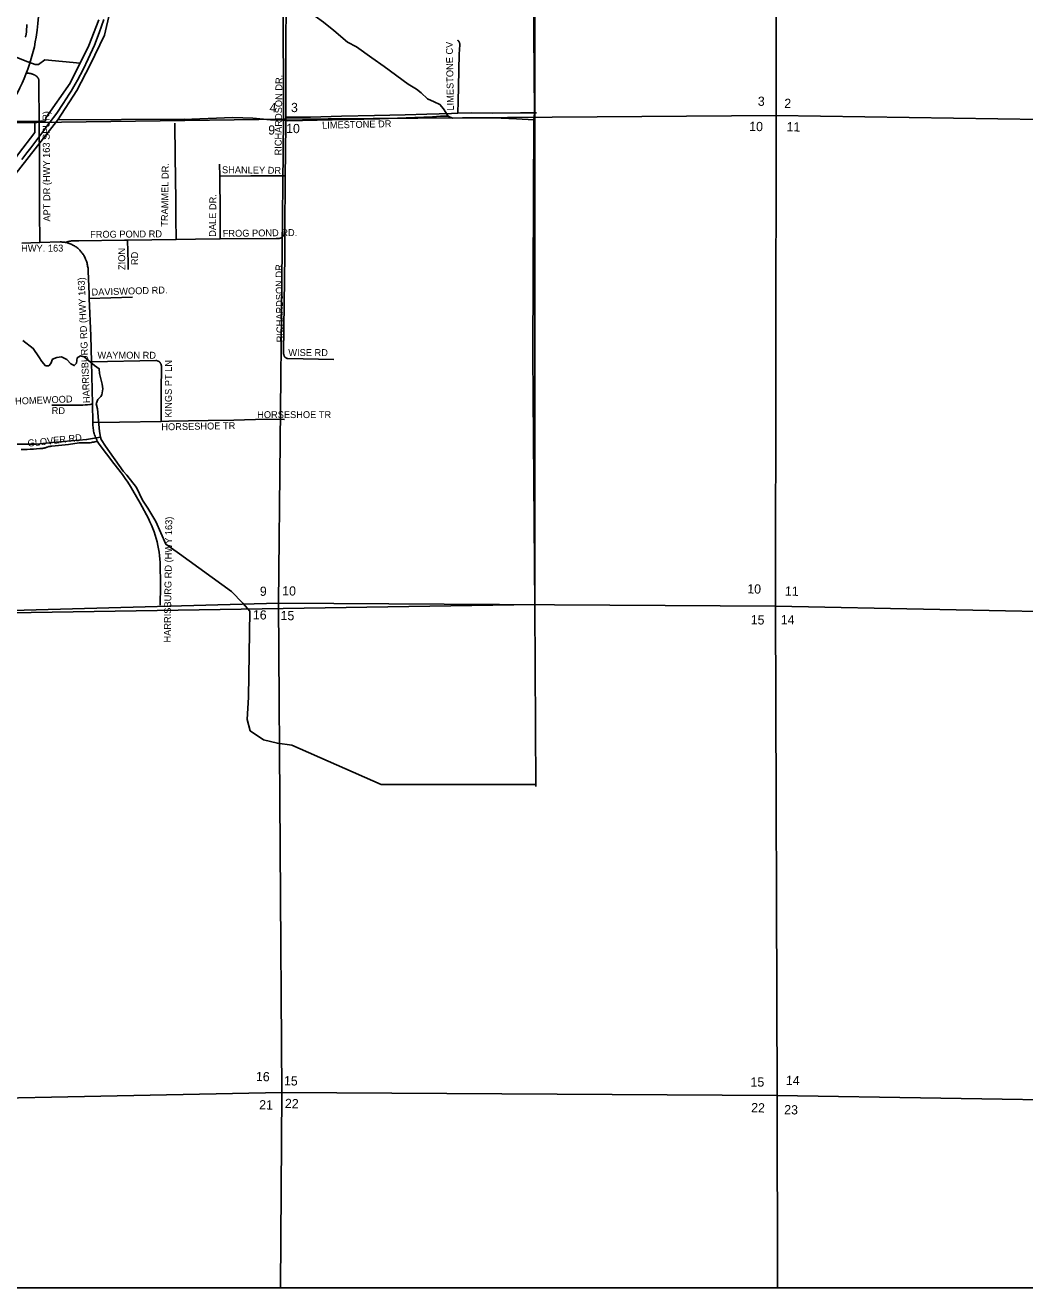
# Model space of a CAD drawing. Extents: x 1670563 to 1761545, y 515755 to 578944.
# Drawn here: x 1706695 to 1717537, y 515755 to 529450 of the extents above; entities that cross this region are included whole.
import ezdxf

# ---------------------------------------------------------------- set-up
doc = ezdxf.new("R2010")
doc.units = 0
for name, color, linetype in [('5_sectionlines', 7, 'Continuous'), ('62_text', 7, 'Continuous'), ('LIMITS', 7, 'Continuous'), ('RR Tracks', 7, 'Continuous'), ('SHP_LINE', 7, 'Continuous'), ('STREETCL', 7, 'Continuous'), ('STRNAMES', 7, 'Continuous')]:
    doc.layers.add(name, color=color, linetype=linetype)

# ---------------------------------------------------------------- blocks, each defined once
blk = doc.blocks.new('CITY_LIMITS02')
at = {"layer": 'LIMITS'}
for points in [[(1712222, 531076), (1712223, 523168)], [(1712223, 523168), (1704481, 523045)]]:
    blk.add_lwpolyline(points, dxfattribs=at)
blk = doc.blocks.new('RR TRACKS02')
at = {"layer": 'RR Tracks'}
for p, q in [((1707498, 529369), (1707549, 529514)), ((1707445, 529234), (1707498, 529369)), ((1707378, 529085), (1707445, 529234)), ((1707323, 528972), (1707378, 529085)), ((1707261, 528855), (1707323, 528972)), ((1707194, 528737), (1707236, 528810)), ((1707236, 528810), (1707261, 528855)), ((1707108, 528603), (1707172, 528702)), ((1707172, 528702), (1707194, 528737)), ((1707037, 528497), (1707108, 528603)), ((1706906, 528324), (1706947, 528380)), ((1706947, 528380), (1706979, 528420)), ((1706979, 528420), (1707000, 528448)), ((1707000, 528448), (1707037, 528497)), ((1706754, 528122), (1706853, 528252)), ((1706853, 528252), (1706906, 528324)), ((1706713, 528067), (1706754, 528122)), ((1706657, 527993), (1706713, 528067))]:
    blk.add_line(p, q, dxfattribs=at)
blk = doc.blocks.new('BORDER02')
blk.add_lwpolyline([(1670684, 515755), (1761545, 515755), (1761545, 572369), (1670684, 572369)], close=True)

msp = doc.modelspace()

# ---------------------------------------------------------------- linework, layer by layer
at = {"layer": '5_sectionlines'}
for points in [[(1709519, 540606), (1709520, 538946), (1709482, 533710), (1709496, 528430), (1709444, 523181), (1709478, 517873)], [(1714844, 533719), (1714842, 528473), (1714834, 523148), (1714850, 517839)], [(1693722, 528339), (1698889, 528322), (1704146, 528359), (1709496, 528430), (1714842, 528473)], [(1714842, 528473), (1720130, 528391), (1725238, 528126)], [(1693806, 522944), (1698871, 523008), (1704181, 523037), (1709444, 523181), (1714834, 523148)], [(1714834, 523148), (1720183, 523040), (1725278, 522950)], [(1693926, 517684), (1698848, 517669), (1704119, 517764), (1709478, 517873), (1714850, 517839), (1720177, 517755)], [(1709478, 517873), (1709465, 515755)], [(1714855, 515755), (1714850, 517839)]]:
    msp.add_lwpolyline(points, dxfattribs=at)
at = {"layer": 'SHP_LINE'}
for points in [[(1712222, 531077), (1712208, 529802), (1712219, 528498), (1712212, 528425)], [(1707048, 528425), (1707256, 528742), (1707401, 529020), (1707554, 529342), (1707611, 529592), (1707686, 529856), (1707718, 530034)], [(1711282, 528466), (1711232, 528544), (1711193, 528590), (1711130, 528618), (1711058, 528653), (1710991, 528718), (1710940, 528756), (1710850, 528812), (1710587, 529002), (1710454, 529097), (1710290, 529217), (1710192, 529267), (1710042, 529392), (1709929, 529485), (1709840, 529548), (1709769, 529593), (1709673, 529670), (1709575, 529750)], [(1707492, 529510), (1707386, 529232), (1707182, 528823), (1706918, 528445), (1706914, 528415), (1706803, 528408), (1706557, 528408), (1706371, 528408), (1705846, 528377), (1704891, 528389)], [(1707290, 529040), (1706908, 529074), (1706840, 529026), (1706803, 529024), (1706694, 529065), (1706595, 529104), (1705867, 529111)], [(1706428, 527777), (1706623, 528056), (1706799, 528288), (1706799, 528408)], [(1706490, 527711), (1707048, 528425)], [(1707048, 528425), (1708427, 528431)], [(1711282, 528466), (1711198, 528465), (1711112, 528458), (1710540, 528437), (1710023, 528424), (1709541, 528412), (1709485, 528419), (1709356, 528423), (1709163, 528443), (1708947, 528449), (1708410, 528428)], [(1712212, 528425), (1712024, 528436), (1711856, 528443), (1711659, 528446), (1711466, 528447), (1711330, 528442), (1711282, 528466)], [(1712212, 528425), (1712202, 525879), (1712223, 523144)], [(1707513, 524983), (1707499, 525043), (1707489, 525162), (1707477, 525291), (1707466, 525345), (1707483, 525392), (1707514, 525424), (1707527, 525441), (1707538, 525506), (1707530, 525558), (1707499, 525672), (1707498, 525724), (1707473, 525741), (1707447, 525758), (1707382, 525814), (1707335, 525854), (1707293, 525865), (1707258, 525842), (1707251, 525785), (1707227, 525759), (1707191, 525778), (1707146, 525823), (1707090, 525852), (1707036, 525848), (1706992, 525829), (1706972, 525780), (1706950, 525755), (1706916, 525754), (1706874, 525804), (1706844, 525854), (1706781, 525945), (1706670, 526032)], [(1705607, 524984), (1706051, 524984), (1706062, 524970), (1706055, 524875), (1706088, 524852), (1706488, 524905), (1706816, 524906), (1707027, 524929), (1707360, 524955), (1707513, 524983)], [(1712233, 521213), (1710557, 521213), (1709586, 521642), (1709430, 521662), (1709278, 521700), (1709134, 521798), (1709103, 521918), (1709115, 522163), (1709130, 523095), (1709057, 523180), (1708932, 523308), (1708367, 523715), (1708219, 523820), (1708113, 524067), (1708025, 524210), (1707968, 524300), (1707902, 524437), (1707796, 524569), (1707758, 524614), (1707567, 524885), (1707519, 524958), (1707513, 524983)], [(1712223, 523144), (1712233, 521193)]]:
    msp.add_lwpolyline(points, dxfattribs=at)
at = {"layer": 'STREETCL'}
for points in [[(1709521, 528452), (1709521, 528873), (1709521, 529276), (1709527, 529648), (1709531, 529721), (1709536, 529794), (1709536, 529808), (1709537, 529822), (1709537, 529836), (1709540, 530010), (1709544, 530744), (1709543, 530912), (1709538, 531080)], [(1706428, 528421), (1706434, 528431), (1706559, 528631), (1706587, 528678), (1706614, 528725), (1706638, 528773), (1706662, 528821), (1706683, 528871), (1706703, 528921), (1706723, 528974), (1706741, 529028), (1706753, 529064), (1706768, 529115), (1706782, 529166), (1706794, 529218), (1706804, 529270), (1706812, 529322), (1706823, 529397), (1706831, 529471), (1706837, 529547), (1706839, 529674), (1706839, 529685)], [(1706694, 529320), (1706696, 529325), (1706698, 529329), (1706700, 529334), (1706701, 529339), (1706702, 529344), (1706704, 529348), (1706705, 529353), (1706706, 529358), (1706706, 529363), (1706707, 529368), (1706707, 529373), (1706708, 529378), (1706708, 529383), (1706712, 529460)], [(1711386, 528496), (1711391, 528628), (1711396, 528784), (1711400, 528966), (1711401, 529138), (1711406, 529188), (1711409, 529237), (1711409, 529239), (1711409, 529242), (1711409, 529244), (1711409, 529246), (1711408, 529248), (1711408, 529251), (1711408, 529253), (1711407, 529255), (1711406, 529257), (1711406, 529259), (1711405, 529261), (1711404, 529264), (1711403, 529266), (1711402, 529268), (1711401, 529270), (1711400, 529272), (1711399, 529274), (1711398, 529276), (1711397, 529277), (1711395, 529279), (1711394, 529281), (1711392, 529283), (1711391, 529284), (1711389, 529286), (1711388, 529288), (1711386, 529289)], [(1706854, 527092), (1706850, 527433), (1706848, 527974), (1706846, 528389), (1706844, 528831), (1706844, 528834), (1706844, 528836), (1706844, 528839), (1706844, 528841), (1706844, 528844), (1706844, 528847), (1706844, 528849), (1706843, 528852), (1706843, 528854), (1706842, 528857), (1706842, 528859), (1706841, 528862), (1706840, 528864), (1706839, 528867), (1706838, 528869), (1706837, 528871), (1706836, 528874), (1706835, 528876), (1706834, 528878), (1706832, 528881), (1706831, 528883), (1706829, 528885), (1706828, 528887), (1706826, 528889), (1706824, 528891), (1706823, 528893), (1706821, 528894), (1706819, 528896), (1706817, 528898), (1706815, 528899), (1706813, 528901), (1706811, 528902), (1706808, 528904), (1706806, 528905), (1706804, 528906), (1706802, 528908), (1706799, 528909), (1706795, 528911), (1706790, 528914), (1706786, 528916), (1706781, 528918), (1706776, 528920), (1706772, 528921), (1706767, 528923), (1706762, 528924), (1706757, 528926), (1706752, 528927), (1706747, 528928), (1706742, 528928), (1706737, 528929), (1706732, 528929), (1706727, 528930), (1706722, 528930), (1706717, 528930), (1706711, 528929), (1706706, 528929)], [(1708331, 527127), (1708329, 527357), (1708327, 527549), (1708323, 528030), (1708319, 528388)], [(1709516, 527817), (1709518, 528065), (1709521, 528389), (1709521, 528452)], [(1709521, 528452), (1709788, 528453), (1710126, 528463), (1710485, 528472), (1710818, 528479), (1711053, 528485), (1711319, 528494), (1711386, 528496)], [(1711386, 528496), (1711534, 528499), (1711769, 528498), (1712068, 528500), (1712240, 528499)], [(1708805, 527815), (1708804, 527942)], [(1708805, 527815), (1709141, 527817), (1709516, 527817)], [(1708809, 527132), (1708808, 527419), (1708805, 527815)], [(1709510, 527216), (1709511, 527224), (1709511, 527231), (1709512, 527238), (1709512, 527246), (1709512, 527289), (1709515, 527724), (1709516, 527817)], [(1708809, 527132), (1709417, 527137), (1709431, 527137), (1709434, 527137), (1709436, 527137), (1709439, 527137), (1709441, 527137), (1709443, 527137), (1709446, 527137), (1709448, 527137), (1709451, 527138), (1709453, 527138), (1709455, 527139), (1709458, 527139), (1709460, 527140), (1709462, 527141), (1709465, 527142), (1709467, 527143), (1709469, 527144), (1709471, 527145), (1709473, 527146), (1709475, 527147), (1709477, 527149), (1709479, 527150), (1709481, 527152), (1709483, 527153), (1709485, 527155), (1709487, 527156), (1709488, 527158), (1709490, 527160), (1709492, 527162), (1709493, 527164), (1709495, 527166), (1709496, 527168), (1709497, 527170), (1709498, 527172), (1709500, 527174), (1709501, 527176), (1709502, 527178), (1709503, 527180), (1709504, 527183), (1709504, 527185), (1709505, 527187), (1709506, 527190), (1709506, 527192), (1709507, 527194), (1709507, 527197), (1709508, 527203), (1709509, 527210), (1709510, 527216)], [(1709510, 527216), (1709512, 526961), (1709498, 525898), (1709498, 525884), (1709499, 525882), (1709499, 525880), (1709499, 525879), (1709499, 525877), (1709500, 525875), (1709500, 525873), (1709501, 525872), (1709501, 525870), (1709502, 525868), (1709503, 525866), (1709503, 525865), (1709504, 525863), (1709505, 525861), (1709506, 525860), (1709507, 525858), (1709508, 525857), (1709509, 525855), (1709510, 525854), (1709511, 525853), (1709512, 525851)], [(1706657, 527085), (1706854, 527092)], [(1706854, 527092), (1707075, 527100), (1707085, 527100), (1707094, 527099), (1707103, 527099), (1707113, 527097), (1707122, 527096), (1707131, 527094)], [(1707131, 527094), (1707140, 527098), (1707150, 527101), (1707159, 527103), (1707168, 527105), (1707178, 527107), (1707187, 527109), (1707197, 527110), (1707207, 527111), (1707216, 527112), (1707226, 527113), (1707275, 527113), (1707770, 527119), (1707804, 527120)], [(1707131, 527094), (1707141, 527092), (1707152, 527089), (1707162, 527087), (1707172, 527083), (1707182, 527080), (1707192, 527076), (1707201, 527071), (1707211, 527066), (1707220, 527061), (1707229, 527056), (1707238, 527050), (1707247, 527045), (1707255, 527038), (1707264, 527032), (1707272, 527025), (1707279, 527018), (1707287, 527010), (1707295, 527001), (1707302, 526992), (1707309, 526983), (1707316, 526974), (1707323, 526964), (1707329, 526955), (1707334, 526945), (1707340, 526935), (1707345, 526925), (1707350, 526914), (1707354, 526904), (1707358, 526893), (1707362, 526882), (1707365, 526871), (1707368, 526860), (1707370, 526849), (1707372, 526837), (1707374, 526826), (1707376, 526815), (1707377, 526803), (1707377, 526792), (1707377, 526781), (1707387, 526534), (1707389, 526488)], [(1707804, 527120), (1708331, 527127)], [(1707804, 527120), (1707811, 526873), (1707810, 526801)], [(1708331, 527127), (1708543, 527129), (1708809, 527132)], [(1707389, 526488), (1707858, 526501)], [(1707389, 526488), (1707405, 526082), (1707414, 525800)], [(1707414, 525800), (1708111, 525813), (1708113, 525813), (1708115, 525813), (1708117, 525813), (1708119, 525812), (1708121, 525812), (1708123, 525812), (1708125, 525811), (1708127, 525810), (1708129, 525810), (1708131, 525809), (1708133, 525808), (1708135, 525808), (1708137, 525807), (1708139, 525806), (1708141, 525805), (1708143, 525804), (1708145, 525802), (1708146, 525801), (1708148, 525800), (1708150, 525799), (1708151, 525797), (1708153, 525796), (1708154, 525794)], [(1707414, 525800), (1707419, 525646), (1707424, 525342)], [(1708154, 525794), (1708156, 525793), (1708157, 525791), (1708159, 525790), (1708160, 525788), (1708161, 525786), (1708162, 525784), (1708163, 525783), (1708164, 525781), (1708165, 525779), (1708166, 525777), (1708167, 525775), (1708168, 525773), (1708169, 525771), (1708169, 525769), (1708170, 525767), (1708171, 525765), (1708171, 525763), (1708171, 525761), (1708172, 525759), (1708172, 525757), (1708172, 525754), (1708172, 525752), (1708172, 525750), (1708170, 525485), (1708169, 525152)], [(1709512, 525851), (1709514, 525850), (1709515, 525849), (1709516, 525847), (1709518, 525846), (1709519, 525845), (1709521, 525844), (1709522, 525843), (1709524, 525842), (1709525, 525841), (1709527, 525840), (1709528, 525839), (1709530, 525839), (1709532, 525838), (1709534, 525837), (1709535, 525837), (1709537, 525836), (1709539, 525836), (1709541, 525835), (1709542, 525835), (1709544, 525835), (1710042, 525826)], [(1706982, 525329), (1707268, 525330), (1707294, 525330), (1707320, 525330), (1707346, 525332), (1707372, 525334), (1707398, 525338), (1707424, 525342)], [(1707424, 525342), (1707427, 525142)], [(1707427, 525142), (1707718, 525146), (1708169, 525152)], [(1707427, 525142), (1707427, 525134), (1707428, 525119), (1707429, 525105), (1707430, 525090), (1707432, 525076), (1707434, 525062), (1707437, 525048), (1707440, 525034), (1707444, 525020), (1707448, 525006), (1707453, 524993), (1707458, 524979), (1707464, 524966), (1707470, 524953), (1707476, 524940)], [(1708169, 525152), (1708252, 525154), (1708681, 525161), (1708956, 525166), (1709309, 525176), (1709506, 525172)], [(1706652, 524848), (1706715, 524849), (1706749, 524850), (1706783, 524853), (1706817, 524856), (1706852, 524859), (1706859, 524859), (1706866, 524859), (1706874, 524860), (1706881, 524860), (1706888, 524861), (1706895, 524863), (1706902, 524864), (1706908, 524866), (1706915, 524868), (1706922, 524870), (1706926, 524872), (1706931, 524873), (1706935, 524875), (1706940, 524876), (1706945, 524878), (1706949, 524879), (1706954, 524880), (1706959, 524880), (1706964, 524881), (1706966, 524882), (1706968, 524882), (1706970, 524883), (1706972, 524883), (1706974, 524884), (1706976, 524884), (1706979, 524884), (1706981, 524884), (1706983, 524885), (1707165, 524904), (1707281, 524919), (1707288, 524920), (1707295, 524920), (1707302, 524920), (1707309, 524920), (1707315, 524920), (1707322, 524920), (1707332, 524919), (1707341, 524919), (1707350, 524919), (1707360, 524919), (1707373, 524919), (1707386, 524921), (1707399, 524922), (1707412, 524924), (1707425, 524926), (1707438, 524929), (1707451, 524932), (1707464, 524936), (1707476, 524940)], [(1707476, 524940), (1707483, 524928), (1707490, 524916), (1707497, 524905), (1707656, 524697), (1707749, 524576), (1707780, 524535), (1707809, 524492), (1707836, 524448), (1707863, 524404), (1707903, 524335), (1707942, 524265), (1708031, 524098), (1708048, 524063), (1708064, 524028), (1708079, 523992), (1708092, 523956), (1708104, 523920), (1708115, 523883), (1708125, 523845), (1708134, 523808), (1708141, 523770), (1708147, 523734), (1708152, 523697), (1708155, 523660), (1708157, 523623), (1708161, 523371), (1708158, 523161)]]:
    msp.add_lwpolyline(points, dxfattribs=at)

# ---------------------------------------------------------------- block references
for name in ['BORDER02', 'CITY_LIMITS02', 'RR TRACKS02']:
    msp.add_blockref(name, (0, 0), dxfattribs=at)

# ---------------------------------------------------------------- texts
at = {"layer": '62_text'}
for s, rotation, p in [('3', 358.9337, (1714641, 528577)), ('2', 358.9337, (1714928, 528554)), ('4', 358.9337, (1709344, 528507)), ('3', 358.9337, (1709577, 528509)), ('10', 358.9337, (1709524, 528282)), ('10', 358.9337, (1714548, 528304)), ('11', 358.9337, (1714953, 528300)), ('9', 358.9337, (1709330, 528265)), ('9', 358.9346, (1709239, 523261)), ('10', 358.9346, (1709482, 523266)), ('10', 358.9346, (1714527, 523287)), ('11', 358.9346, (1714935, 523263)), ('16', 358.9346, (1709164, 523006)), ('15', 358.9346, (1709464, 522998)), ('15', 358.9346, (1714564, 522952)), ('14', 358.9346, (1714890, 522953)), ('16', 358.9355, (1709197, 517997)), ('15', 358.9355, (1709501, 517951)), ('15', 358.9346, (1714562, 517938)), ('14', 358.9355, (1714946, 517955)), ('21', 359.0811, (1709232, 517690)), ('22', 358.4836, (1709511, 517705)), ('22', 358.1546, (1714568, 517660)), ('23', 358.4568, (1714927, 517638))]:
    msp.add_text(s, height=100, rotation=rotation, dxfattribs=at).set_placement(p)
at = {"layer": 'STRNAMES'}
for s, rotation, p in [('LIMESTONE CV', 90.9614, (1711345, 528526)), ('RICHARDSON DR.', 89.311, (1709475, 528038)), ('APT DR (HWY 163 SPUR)', 90.5001, (1706968, 527321)), ('LIMESTONE DR', 1.3377, (1709916, 528328)), ('TRAMMEL DR.', 89.311, (1708243, 527264)), ('SHANLEY DR.', 359.311, (1708829, 527846)), ('DALE DR.', 89.311, (1708763, 527155)), ('FROG POND RD', 0.4667, (1707399, 527144)), ('FROG POND RD.', 0.7784, (1708838, 527154)), ('HWY. 163', 0.3198, (1706651, 526993)), ('ZION ', 90.7259, (1707781, 526796)), ('RD', 90.7259, (1707920, 526849)), ('RICHARDSON DR', 90.8959, (1709497, 526012)), ('HARRISBURG RD (HWY 163)', 92.5078, (1707398, 525353)), ('DAVISWOOD RD.', 1.6771, (1707415, 526518)), ('WAYMON RD', 359.9438, (1707478, 525834)), ('KINGS PT LN', 89.9352, (1708285, 525195)), ('HOMEWOOD', 2.275, (1706586, 525335)), ('RD', 358.8101, (1706981, 525234)), ('HORSESHOE TR', 1.0168, (1708172, 525056)), ('GLOVER RD', 6.1912, (1706725, 524879)), ('HARRISBURG RD (HWY 163)', 89.2909, (1708273, 522754))]:
    msp.add_text(s, height=75, rotation=rotation, dxfattribs=at).set_placement(p)
for s, p in [('WISE RD', (1709549, 525862)), ('HORSESHOE TR', (1709211, 525189))]:
    msp.add_text(s, height=75, dxfattribs=at).set_placement(p)

doc.saveas('drawing.dxf')
